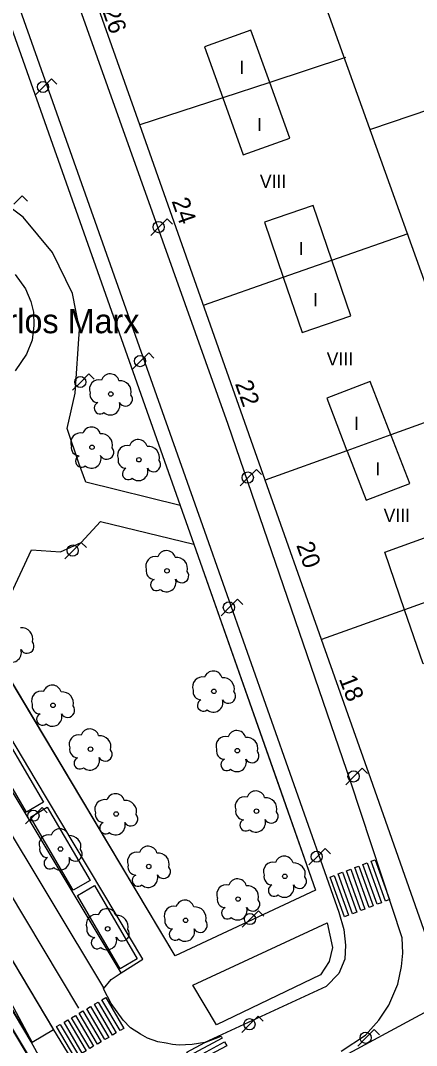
# Model space of a CAD drawing. Extents: x 282771 to 285132, y 4823109 to 4825496.
# Drawn here: x 284081.3 to 284126.4, y 4823765.2 to 4823881.8 of the extents above; entities that cross this region are included whole.
import ezdxf

# ---------------------------------------------------------------- set-up
doc = ezdxf.new("R2010")
doc.units = 0
for name, color, linetype in [('ACERA-BORDILLO', 7, 'Continuous'), ('ACERA-INTERIOR', 7, 'Continuous'), ('ARBOL', 7, 'Continuous'), ('BORDILLO', 7, 'Continuous'), ('CALLE-EJE', 7, 'Continuous'), ('CARRIL-BICI-AREA', 7, 'Continuous'), ('CARRIL-BICI-EJE', 7, 'Continuous'), ('EDIFICIO', 7, 'Continuous'), ('FAROLA', 7, 'Continuous'), ('INTERIOR-EDIFICIO', 7, 'Continuous'), ('MEDIANERA', 7, 'Continuous'), ('NUM-PORTAL', 7, 'Continuous'), ('PARQUE-JARDIN-AREA', 7, 'Continuous'), ('PARQUE-JARDIN-TEXTO', 7, 'Continuous'), ('PASO-PEATONES', 7, 'Continuous'), ('SENAL-VIARIA', 7, 'Continuous'), ('TXT-ALTURA-EDIFICIO', 7, 'Continuous'), ('ZONA-VERDE', 7, 'Continuous')]:
    doc.layers.add(name, color=color, linetype=linetype)

msp = doc.modelspace()

# ---------------------------------------------------------------- linework, layer by layer
at = {"layer": 'ACERA-BORDILLO'}
for points in [[(284117.82, 4823764.58), (284120.57, 4823766.41), (284122.12, 4823768.11), (284123.23, 4823769.81), (284124.25, 4823772.2), (284124.7, 4823774.2), (284124.85, 4823775.73), (284124.77, 4823777.49), (284118.91, 4823795.18), (284104.97, 4823835.84), (284070.32, 4823933.02)], [(284072.28, 4823908.41), (284102.03, 4823824.37), (284112.2, 4823795.56), (284117.57, 4823780.39), (284118.11, 4823778.42), (284118.33, 4823776.65), (284118.24, 4823775.06), (284117.55, 4823773.4), (284116.13, 4823771.95), (284102.32, 4823765.57), (284100.85, 4823765.34), (284100.11, 4823765.29), (284099.38, 4823765.28), (284098.65, 4823765.35), (284097.92, 4823765.49), (284096.95, 4823765.66), (284095.79, 4823766.05), (284094.98, 4823766.53), (284093.87, 4823767.24), (284093.03, 4823768.1), (284091.65, 4823770), (284090.77, 4823771.67), (284091.65, 4823772.75), (284092.8, 4823773.5), (284032.99, 4823873.03)]]:
    msp.add_lwpolyline(points, dxfattribs=at)
at = {"layer": 'ACERA-INTERIOR'}
msp.add_line((284036.26, 4823852.45), (284082.65, 4823765.57), dxfattribs=at)
msp.add_lwpolyline([(284092.8, 4823773.5), (284095.24, 4823775.04), (284083.02, 4823795.56), (284053.65, 4823844.9), (284036.17, 4823873.89), (284033.46, 4823873.1)], dxfattribs=at)
at = {"layer": 'ARBOL'}
for centre in [(284091.61, 4823839.31), (284089.48, 4823833.26), (284094.81, 4823831.84), (284098.01, 4823819.21), (284103.34, 4823805.51), (284085.03, 4823803.91), (284089.3, 4823798.93), (284106.01, 4823798.75), (284108.18, 4823791.88), (284092.22, 4823791.56), (284085.89, 4823787.57), (284095.93, 4823785.59), (284111.41, 4823784.46), (284106.09, 4823781.88), (284100.12, 4823779.46), (284091.25, 4823778.49)]:
    msp.add_circle(centre, 0.255, dxfattribs=at)
for centre, radius, start, end in [((284090.28, 4823839.84), 1.1, 75.4318, 200.5561), ((284091.54, 4823840.57), 1.04, 15.6423, 161.3843), ((284092.67, 4823839.57), 1.27, 345.0327, 95.7993), ((284090.17, 4823839.27), 0.935, 168.599, 268.1324), ((284093.28, 4823838.74), 0.797, 208.9625, 38.991), ((284090.41, 4823837.72), 0.672, 113.7367, 309.4725), ((284091.55, 4823838.02), 1.09, 228.9545, 17.928), ((284089.41, 4823834.52), 1.04, 15.6423, 161.3843), ((284088.15, 4823833.79), 1.1, 75.4318, 200.5561), ((284090.54, 4823833.52), 1.27, 345.0327, 95.7993), ((284094.74, 4823833.1), 1.04, 15.6423, 161.3843), ((284088.04, 4823833.22), 0.935, 168.599, 268.1324), ((284091.15, 4823832.69), 0.797, 208.9625, 38.991), ((284093.48, 4823832.37), 1.1, 75.4318, 200.5561), ((284095.87, 4823832.1), 1.27, 345.0327, 95.7993), ((284088.28, 4823831.67), 0.672, 113.7367, 309.4725), ((284089.42, 4823831.97), 1.09, 228.9545, 17.928), ((284093.37, 4823831.8), 0.935, 168.599, 268.1324), ((284096.48, 4823831.27), 0.797, 208.9625, 38.991), ((284093.61, 4823830.25), 0.672, 113.7367, 309.4725), ((284094.75, 4823830.55), 1.09, 228.9545, 17.928), ((284097.94, 4823820.47), 1.04, 15.6423, 161.3843), ((284096.68, 4823819.74), 1.1, 75.4318, 200.5561), ((284099.07, 4823819.47), 1.27, 345.0327, 95.7993), ((284096.57, 4823819.17), 0.935, 168.599, 268.1324), ((284099.68, 4823818.64), 0.797, 208.9625, 38.991), ((284096.81, 4823817.62), 0.672, 113.7367, 309.4725), ((284097.95, 4823817.92), 1.09, 228.9545, 17.928), ((284081.47, 4823811.46), 1.27, 345.0327, 95.7993), ((284082.08, 4823810.63), 0.797, 208.9625, 38.991), ((284080.35, 4823809.91), 1.09, 228.9545, 17.928), ((284102.01, 4823806.04), 1.1, 75.4318, 200.5561), ((284103.27, 4823806.77), 1.04, 15.6423, 161.3843), ((284104.4, 4823805.77), 1.27, 345.0327, 95.7993), ((284084.96, 4823805.17), 1.04, 15.6423, 161.3843), ((284083.7, 4823804.44), 1.1, 75.4318, 200.5561), ((284086.09, 4823804.17), 1.27, 345.0327, 95.7993), ((284101.9, 4823805.47), 0.935, 168.599, 268.1324), ((284105.01, 4823804.94), 0.797, 208.9625, 38.991), ((284083.59, 4823803.87), 0.935, 168.599, 268.1324), ((284086.7, 4823803.34), 0.797, 208.9625, 38.991), ((284102.14, 4823803.92), 0.672, 113.7367, 309.4725), ((284103.28, 4823804.22), 1.09, 228.9545, 17.928), ((284083.83, 4823802.32), 0.672, 113.7367, 309.4725), ((284084.97, 4823802.62), 1.09, 228.9545, 17.928), ((284089.23, 4823800.19), 1.04, 15.6423, 161.3843), ((284087.97, 4823799.46), 1.1, 75.4318, 200.5561), ((284090.36, 4823799.19), 1.27, 345.0327, 95.7993), ((284104.68, 4823799.28), 1.1, 75.4318, 200.5561), ((284105.94, 4823800.01), 1.04, 15.6423, 161.3843), ((284107.07, 4823799.01), 1.27, 345.0327, 95.7993), ((284087.86, 4823798.89), 0.935, 168.599, 268.1324), ((284104.57, 4823798.71), 0.935, 168.599, 268.1324), ((284088.1, 4823797.34), 0.672, 113.7367, 309.4725), ((284089.24, 4823797.64), 1.09, 228.9545, 17.928), ((284090.97, 4823798.36), 0.797, 208.9625, 38.991), ((284104.81, 4823797.16), 0.672, 113.7367, 309.4725), ((284105.95, 4823797.46), 1.09, 228.9545, 17.928), ((284107.68, 4823798.18), 0.797, 208.9625, 38.991), ((284090.89, 4823792.09), 1.1, 75.4318, 200.5561), ((284092.15, 4823792.82), 1.04, 15.6423, 161.3843), ((284093.28, 4823791.82), 1.27, 345.0327, 95.7993), ((284106.85, 4823792.41), 1.1, 75.4318, 200.5561), ((284108.11, 4823793.14), 1.04, 15.6423, 161.3843), ((284109.24, 4823792.14), 1.27, 345.0327, 95.7993), ((284106.74, 4823791.84), 0.935, 168.599, 268.1324), ((284090.78, 4823791.52), 0.935, 168.599, 268.1324), ((284093.89, 4823790.99), 0.797, 208.9625, 38.991), ((284106.98, 4823790.29), 0.672, 113.7367, 309.4725), ((284108.12, 4823790.59), 1.09, 228.9545, 17.928), ((284109.85, 4823791.31), 0.797, 208.9625, 38.991), ((284085.82, 4823788.83), 1.04, 15.6423, 161.3843), ((284091.02, 4823789.97), 0.672, 113.7367, 309.4725), ((284092.16, 4823790.27), 1.09, 228.9545, 17.928), ((284084.56, 4823788.1), 1.1, 75.4318, 200.5561), ((284086.95, 4823787.83), 1.27, 345.0327, 95.7993), ((284084.45, 4823787.53), 0.935, 168.599, 268.1324), ((284087.56, 4823787), 0.797, 208.9625, 38.991), ((284095.86, 4823786.85), 1.04, 15.6423, 161.3843), ((284084.69, 4823785.98), 0.672, 113.7367, 309.4725), ((284085.83, 4823786.28), 1.09, 228.9545, 17.928), ((284094.6, 4823786.12), 1.1, 75.4318, 200.5561), ((284096.99, 4823785.85), 1.27, 345.0327, 95.7993), ((284110.08, 4823784.99), 1.1, 75.4318, 200.5561), ((284111.34, 4823785.72), 1.04, 15.6423, 161.3843), ((284094.49, 4823785.55), 0.935, 168.599, 268.1324), ((284097.6, 4823785.02), 0.797, 208.9625, 38.991), ((284112.47, 4823784.72), 1.27, 345.0327, 95.7993), ((284094.73, 4823784), 0.672, 113.7367, 309.4725), ((284095.87, 4823784.3), 1.09, 228.9545, 17.928), ((284106.02, 4823783.14), 1.04, 15.6423, 161.3843), ((284109.97, 4823784.42), 0.935, 168.599, 268.1324), ((284113.08, 4823783.89), 0.797, 208.9625, 38.991), ((284104.76, 4823782.41), 1.1, 75.4318, 200.5561), ((284107.15, 4823782.14), 1.27, 345.0327, 95.7993), ((284110.21, 4823782.87), 0.672, 113.7367, 309.4725), ((284111.35, 4823783.17), 1.09, 228.9545, 17.928), ((284100.05, 4823780.72), 1.04, 15.6423, 161.3843), ((284104.65, 4823781.84), 0.935, 168.599, 268.1324), ((284107.76, 4823781.31), 0.797, 208.9625, 38.991), ((284091.18, 4823779.75), 1.04, 15.6423, 161.3843), ((284098.79, 4823779.99), 1.1, 75.4318, 200.5561), ((284101.18, 4823779.72), 1.27, 345.0327, 95.7993), ((284104.89, 4823780.29), 0.672, 113.7367, 309.4725), ((284106.03, 4823780.59), 1.09, 228.9545, 17.928), ((284089.92, 4823779.02), 1.1, 75.4318, 200.5561), ((284092.31, 4823778.75), 1.27, 345.0327, 95.7993), ((284098.68, 4823779.42), 0.935, 168.599, 268.1324), ((284101.79, 4823778.89), 0.797, 208.9625, 38.991), ((284089.81, 4823778.45), 0.935, 168.599, 268.1324), ((284092.92, 4823777.92), 0.797, 208.9625, 38.991), ((284098.92, 4823777.87), 0.672, 113.7367, 309.4725), ((284100.06, 4823778.17), 1.09, 228.9545, 17.928), ((284090.05, 4823776.9), 0.672, 113.7367, 309.4725), ((284091.19, 4823777.2), 1.09, 228.9545, 17.928)]:
    msp.add_arc(centre, radius, start, end, dxfattribs=at)
at = {"layer": 'BORDILLO'}
msp.add_lwpolyline([(284021.23, 4823874.03), (284068.08, 4823795.56), (284085.09, 4823767.01), (284087.05, 4823763.77), (284140.86, 4823674), (284142.82, 4823670.77), (284154.11, 4823652.02), (284190.35, 4823591.84), (284192.02, 4823588.67), (284208.34, 4823561.41), (284207.11, 4823559.27)], dxfattribs=at)
at = {"layer": 'CALLE-EJE'}
for points in [[(284090.88, 4823749.35), (284176.56, 4823795.56), (284206.71, 4823904.78), (284239.75, 4823902.39), (284269.09, 4823952.38)], [(284090.88, 4823749.35), (284082.7, 4823763.21), (284062.6, 4823796.9), (284021.13, 4823866.27), (283999.97, 4823897.76)]]:
    msp.add_lwpolyline(points, dxfattribs=at)
at = {"layer": 'CARRIL-BICI-AREA'}
msp.add_lwpolyline([(284084.44, 4823762.19), (284082.56, 4823765.63), (284032.63, 4823849.47)], dxfattribs=at)
at = {"layer": 'CARRIL-BICI-EJE'}
msp.add_lwpolyline([(283997.42, 4823854.63), (283998.77, 4823854.94), (284000.42, 4823855.73), (284006.34, 4823859.48), (284019.27, 4823867.12), (284020.32, 4823867.49), (284021.48, 4823867.54), (284022.53, 4823867.22), (284023.43, 4823866.65), (284024.26, 4823865.47), (284025.34, 4823863.43), (284026.69, 4823860.55), (284027.44, 4823858.5), (284027.93, 4823856.17), (284028.28, 4823854.95), (284028.98, 4823853.56), (284030.93, 4823850.18), (284039.8, 4823835.15), (284062.45, 4823796.98), (284201.87, 4823564.65)], dxfattribs=at)
at = {"layer": 'EDIFICIO'}
msp.add_lwpolyline([(284159.93, 4823827.18), (284169.98, 4823798.88), (284163.77, 4823795.56), (284148.94, 4823787.62), (284127.96, 4823776.39), (284121.18, 4823795.56), (284115.57, 4823811.41), (284109.18, 4823829.51), (284094.9, 4823869.92), (284088.11, 4823889.12), (284081.09, 4823909.02), (284072.84, 4823932.38), (284074.21, 4823936.21), (284141.22, 4823975.22), (284175.71, 4823995.31), (284179.49, 4823995.3), (284210.74, 4823978.12), (284258.18, 4823952.05)], dxfattribs=at)
at = {"layer": 'FAROLA'}
for p, q in [((284084.88, 4823875.16), (284083.94, 4823874.23)), ((284085.47, 4823874.57), (284084.88, 4823875.16)), ((284083.94, 4823874.23), (284083.01, 4823873.29)), ((284081.53, 4823861.84), (284080.59, 4823860.91)), ((284082.12, 4823861.25), (284081.53, 4823861.84)), ((284098.03, 4823859.23), (284097.09, 4823858.3)), ((284098.62, 4823858.64), (284098.03, 4823859.23)), ((284097.09, 4823858.3), (284096.16, 4823857.36)), ((284095.92, 4823843.99), (284094.98, 4823843.06)), ((284096.51, 4823843.4), (284095.92, 4823843.99)), ((284094.98, 4823843.06), (284094.05, 4823842.12)), ((284089.13, 4823841.61), (284088.19, 4823840.68)), ((284089.72, 4823841.02), (284089.13, 4823841.61)), ((284088.19, 4823840.68), (284087.26, 4823839.74)), ((284108.18, 4823830.75), (284107.24, 4823829.82)), ((284108.77, 4823830.16), (284108.18, 4823830.75)), ((284107.24, 4823829.82), (284106.31, 4823828.88)), ((284088.26, 4823822.44), (284087.32, 4823821.51)), ((284088.85, 4823821.85), (284088.26, 4823822.44)), ((284087.32, 4823821.51), (284086.39, 4823820.57)), ((284106.03, 4823815.97), (284105.09, 4823815.04)), ((284106.62, 4823815.38), (284106.03, 4823815.97)), ((284105.09, 4823815.04), (284104.16, 4823814.1)), ((284120.21, 4823796.76), (284119.27, 4823795.83)), ((284120.8, 4823796.17), (284120.21, 4823796.76)), ((284119.27, 4823795.83), (284118.34, 4823794.89)), ((284083.79, 4823792.29), (284082.85, 4823791.36)), ((284084.38, 4823791.7), (284083.79, 4823792.29)), ((284082.85, 4823791.36), (284081.92, 4823790.42)), ((284116.01, 4823787.63), (284115.07, 4823786.7)), ((284116.6, 4823787.04), (284116.01, 4823787.63)), ((284115.07, 4823786.7), (284114.14, 4823785.76)), ((284108.42, 4823780.54), (284107.48, 4823779.61)), ((284109.01, 4823779.95), (284108.42, 4823780.54)), ((284107.48, 4823779.61), (284106.55, 4823778.67)), ((284108.37, 4823768.58), (284107.43, 4823767.65)), ((284108.96, 4823767.99), (284108.37, 4823768.58)), ((284107.43, 4823767.65), (284106.5, 4823766.71)), ((284121.58, 4823767.04), (284120.64, 4823766.11)), ((284122.17, 4823766.45), (284121.58, 4823767.04)), ((284120.64, 4823766.11), (284119.71, 4823765.17))]:
    msp.add_line(p, q, dxfattribs=at)
for centre in [(284083.9, 4823874.23), (284097.05, 4823858.3), (284094.94, 4823843.06), (284088.15, 4823840.68), (284107.2, 4823829.82), (284087.28, 4823821.51), (284105.05, 4823815.04), (284119.23, 4823795.83), (284082.81, 4823791.36), (284115.03, 4823786.7), (284107.44, 4823779.61), (284107.39, 4823767.65), (284120.6, 4823766.11)]:
    msp.add_circle(centre, 0.637, dxfattribs=at)
at = {"layer": 'INTERIOR-EDIFICIO'}
for points in [[(284101.44, 4823924.13), (284138.89, 4823819.79), (284159.93, 4823827.18)], [(284107.56, 4823880.71), (284102.28, 4823878.81), (284104.35, 4823873), (284106.68, 4823866.52), (284111.97, 4823868.42), (284109.69, 4823874.75), (284107.56, 4823880.71)], [(284114.65, 4823860.76), (284109.1, 4823858.86), (284111.22, 4823852.6), (284113.37, 4823846.31), (284118.93, 4823848.21), (284116.77, 4823854.53), (284114.65, 4823860.76)], [(284121.13, 4823840.75), (284116.19, 4823838.83), (284118.48, 4823832.87), (284118.5, 4823832.82), (284120.67, 4823827.23), (284125.62, 4823829.15), (284123.51, 4823834.59), (284123.47, 4823834.67), (284121.13, 4823840.75)], [(284130, 4823816.57), (284132.15, 4823810.48), (284127.13, 4823808.65), (284125.02, 4823814.79), (284122.79, 4823821.33), (284127.71, 4823823.1), (284130, 4823816.57)]]:
    msp.add_lwpolyline(points, dxfattribs=at)
at = {"layer": 'MEDIANERA'}
for points in [[(284118.31, 4823877.57), (284109.69, 4823874.75), (284104.35, 4823873), (284094.9, 4823869.92)], [(284121.2, 4823869.42), (284141.43, 4823876.31)], [(284102.14, 4823849.43), (284111.22, 4823852.6), (284116.77, 4823854.53), (284125.43, 4823857.56)], [(284152.68, 4823845.23), (284132.42, 4823837.91), (284123.47, 4823834.67), (284118.48, 4823832.87), (284109.18, 4823829.51)], [(284138.9, 4823819.76), (284130, 4823816.57), (284125.02, 4823814.79), (284115.57, 4823811.41)]]:
    msp.add_lwpolyline(points, dxfattribs=at)
at = {"layer": 'PARQUE-JARDIN-AREA'}
msp.add_lwpolyline([(284078.25, 4823886.79), (284080.06, 4823881.69), (284101.04, 4823822.25), (284114.91, 4823782.89), (284098.93, 4823775.43), (284077.66, 4823811.04), (284075.05, 4823815.39), (284045.74, 4823864.48), (284043.15, 4823868.7), (284033.76, 4823884.51)], dxfattribs=at)
at = {"layer": 'PASO-PEATONES'}
for points in [[(284122.86, 4823781.64), (284121.23, 4823786.18), (284121.7, 4823786.35), (284123.33, 4823781.82)], [(284119.12, 4823780.22), (284117.49, 4823784.75), (284117.96, 4823784.93), (284119.59, 4823780.4)], [(284120.06, 4823780.57), (284118.43, 4823785.11), (284118.9, 4823785.28), (284120.52, 4823780.75)], [(284120.99, 4823780.93), (284119.36, 4823785.46), (284119.83, 4823785.64), (284121.46, 4823781.11)], [(284121.93, 4823781.29), (284120.3, 4823785.82), (284120.76, 4823786), (284122.39, 4823781.46)], [(284118.19, 4823779.86), (284116.56, 4823784.39), (284117.03, 4823784.57), (284118.66, 4823780.04)], [(284091.81, 4823766.41), (284089.74, 4823769.92), (284090.17, 4823770.17), (284092.24, 4823766.66)], [(284092.67, 4823766.92), (284090.6, 4823770.43), (284091.03, 4823770.68), (284093.1, 4823767.17)], [(284089.23, 4823764.88), (284087.15, 4823768.39), (284087.58, 4823768.65), (284089.66, 4823765.14)], [(284090.09, 4823765.39), (284088.01, 4823768.9), (284088.44, 4823769.16), (284090.52, 4823765.64)], [(284090.95, 4823765.9), (284088.87, 4823769.41), (284089.3, 4823769.67), (284091.38, 4823766.15)], [(284087.51, 4823763.86), (284085.43, 4823767.38), (284085.86, 4823767.63), (284087.94, 4823764.12)], [(284088.37, 4823764.37), (284086.29, 4823767.89), (284086.72, 4823768.14), (284088.8, 4823764.63)], [(284100.53, 4823764.04), (284100.28, 4823764.48), (284102.32, 4823765.57), (284104.17, 4823766.29), (284104.3, 4823766.06)], [(284101.03, 4823763.18), (284100.78, 4823763.61), (284104.55, 4823765.63), (284104.8, 4823765.2)]]:
    msp.add_lwpolyline(points, close=True, dxfattribs=at)
at = {"layer": 'SENAL-VIARIA'}
for points in [[(284090.83, 4823771.79), (284030.31, 4823872.41)], [(284029.35, 4823867.37), (284087.95, 4823769.48)]]:
    msp.add_lwpolyline(points, dxfattribs=at)
at = {"layer": 'ZONA-VERDE'}
for p, q in [((284080.06, 4823881.69), (284099.5, 4823826.62)), ((284081.66, 4823859.41), (284077.51, 4823862.52)), ((284084.97, 4823855.4), (284081.66, 4823859.41)), ((284087.26, 4823850.74), (284084.97, 4823855.4)), ((284082.65, 4823765.56), (284030.52, 4823853.47)), ((284080.73, 4823852.89), (284081.92, 4823851.26)), ((284081.92, 4823851.26), (284082.53, 4823849.84)), ((284088.07, 4823846.69), (284087.26, 4823850.74)), ((284082.53, 4823849.84), (284082.82, 4823848.63)), ((284082.82, 4823848.63), (284082.86, 4823847.11)), ((284082.86, 4823847.11), (284082.66, 4823845.44)), ((284087.54, 4823839.41), (284088.07, 4823846.69)), ((284082.66, 4823845.44), (284082.01, 4823843.86)), ((284082.01, 4823843.86), (284080.73, 4823841.96)), ((284086.66, 4823835.39), (284087.54, 4823839.41)), ((284087.97, 4823831.45), (284086.66, 4823835.39)), ((284088.77, 4823829.28), (284087.97, 4823831.45)), ((284099.5, 4823826.62), (284088.77, 4823829.28)), ((284088.25, 4823822.43), (284090.44, 4823824.83)), ((284090.44, 4823824.83), (284101.04, 4823822.25)), ((284085.9, 4823821.36), (284088.25, 4823822.43)), ((284101.04, 4823822.25), (284110.45, 4823795.55)), ((284077.66, 4823811.04), (284082.58, 4823821.58)), ((284082.58, 4823821.58), (284085.9, 4823821.36)), ((284086.92, 4823795.55), (284077.66, 4823811.04)), ((284079.26, 4823800.95), (284082.42, 4823795.55)), ((284068.07, 4823795.55), (284085.02, 4823767.15)), ((284082.04, 4823791.77), (284079.83, 4823795.55)), ((284082.42, 4823795.55), (284083.96, 4823792.91)), ((284098.93, 4823775.43), (284086.92, 4823795.55)), ((284110.45, 4823795.55), (284114.91, 4823782.89)), ((284083.96, 4823792.91), (284082.04, 4823791.77)), ((284082.46, 4823791.2), (284084.39, 4823792.33)), ((284084.39, 4823792.33), (284089.25, 4823784.01)), ((284087.32, 4823782.88), (284082.46, 4823791.2)), ((284089.25, 4823784.01), (284087.32, 4823782.88)), ((284087.82, 4823782.29), (284089.75, 4823783.41)), ((284089.75, 4823783.41), (284094.61, 4823775.09)), ((284114.91, 4823782.89), (284098.93, 4823775.43)), ((284092.68, 4823773.96), (284087.82, 4823782.29)), ((284100.94, 4823772.08), (284116.21, 4823779.18)), ((284116.21, 4823779.18), (284116.84, 4823776.36)), ((284116.84, 4823776.36), (284116.46, 4823774.77)), ((284094.61, 4823775.09), (284092.68, 4823773.96)), ((284116.46, 4823774.77), (284115.48, 4823773.25)), ((284115.48, 4823773.25), (284103.63, 4823767.58)), ((284103.63, 4823767.58), (284100.94, 4823772.08)), ((284085.09, 4823767.01), (284082.65, 4823765.56)), ((284085.02, 4823767.15), (284085.01, 4823767.14)), ((284085.01, 4823767.14), (284085.09, 4823767.01))]:
    msp.add_line(p, q, dxfattribs=at)

# ---------------------------------------------------------------- texts
at = {"layer": 'NUM-PORTAL'}
for s, rotation, p in [('26', 289.46, (284090.61, 4823882.92)), ('24', 289.46, (284098.51, 4823861.26)), ('22', 289.46, (284105.72, 4823840.5)), ('20', 289.46, (284112.69, 4823822.13)), ('18', 291.3707, (284117.53, 4823806.93))]:
    msp.add_text(s, height=2, rotation=rotation, dxfattribs=at).set_placement(p)
at = {"layer": 'PARQUE-JARDIN-TEXTO'}
msp.add_text('Parque de Carlos Marx', height=2.75, dxfattribs=at).set_placement((284057.06, 4823846.23))
at = {"layer": 'TXT-ALTURA-EDIFICIO'}
for s, p in [('I', (284106.23, 4823875.72)), ('I', (284108.24, 4823869.21)), ('VIII', (284108.57, 4823862.75)), ('I', (284113, 4823855.11)), ('I', (284114.63, 4823849.3)), ('VIII', (284116.17, 4823842.57)), ('I', (284119.29, 4823835.24)), ('I', (284121.71, 4823830.05)), ('VIII', (284122.65, 4823824.77))]:
    msp.add_text(s, height=1.5, rotation=0, dxfattribs=at).set_placement(p)

doc.saveas('drawing.dxf')
